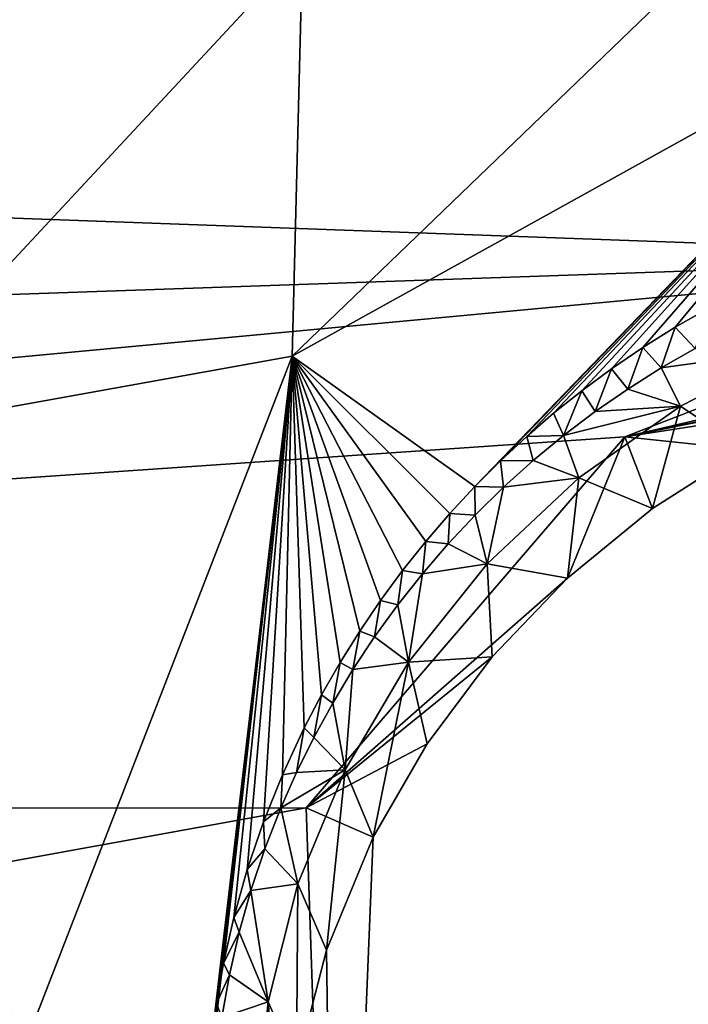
# Model space of a CAD drawing. Header units: millimetres. Extents: x -147 to 294, y -82 to 275.
# Tile 576 of 609: x 280.5 to 282.17, y 217.49 to 219.96. Entities that reach past the tile are written whole.
import ezdxf

# ---------------------------------------------------------------- set-up
doc = ezdxf.new("R2010")
doc.units = ezdxf.units.MM
doc.header["$LTSCALE"] = 67.506716
for name, color, linetype in [('2099', 7, 'CONTINUOUS'), ('2172', 7, 'CONTINUOUS'), ('2643', 7, 'CONTINUOUS'), ('2644', 7, 'CONTINUOUS'), ('2646', 7, 'CONTINUOUS'), ('2647', 7, 'CONTINUOUS'), ('2648', 7, 'CONTINUOUS'), ('556', 7, 'CONTINUOUS'), ('755', 7, 'CONTINUOUS'), ('871', 7, 'CONTINUOUS')]:
    doc.layers.add(name, color=color, linetype=linetype)

msp = doc.modelspace()

# ---------------------------------------------------------------- linework, layer by layer
at = {"layer": '2099', "linetype": 'CONTINUOUS'}
for points in [[(288.0619, 218.7302, -23.5002), (281.793, 224.723, -19.9398), (284.4465, 226.3826, -20.5499), (288.0619, 218.7302, -23.5002)], [(281.793, 224.723, -19.9398), (288.0619, 218.7302, -23.5002), (276.6296, 224.1244, -18.343), (281.793, 224.723, -19.9398)], [(288.0619, 218.7302, -23.5002), (282.7812, 220.6561, -21.1179), (276.6296, 224.1244, -18.343), (288.0619, 218.7302, -23.5002)], [(276.6307, 221.0584, -18.9535), (282.7812, 220.6561, -21.1179), (275.4953, 219.8375, -18.8457), (276.6307, 221.0584, -18.9535)], [(282.7812, 220.6561, -21.1179), (281.2058, 220.132, -20.6754), (275.4953, 219.8375, -18.8457), (282.7812, 220.6561, -21.1179)], [(281.2058, 220.132, -20.6754), (280.0735, 218.9141, -20.5467), (273.9052, 219.3213, -18.4595), (281.2058, 220.132, -20.6754)], [(275.4953, 219.8375, -18.8457), (281.2058, 220.132, -20.6754), (273.9052, 219.3213, -18.4595), (275.4953, 219.8375, -18.8457)]]:
    msp.add_3dface(points, dxfattribs=at)
at = {"layer": '2172', "linetype": 'CONTINUOUS'}
for points in [[(283.1685, 219.3606, -19.0425), (290.6644, 226.9256, -20.2654), (274.7503, 219.6667, -16.1932), (283.1685, 219.3606, -19.0425)], [(274.7503, 219.6667, -16.1932), (290.6644, 226.9256, -20.2654), (275.8653, 220.2187, -16.425), (274.7503, 219.6667, -16.1932)], [(283.1685, 219.3606, -19.0425), (274.7503, 219.6667, -16.1932), (266.288, 218.7757, -13.9709), (283.1685, 219.3606, -19.0425)], [(283.1685, 219.3606, -19.0425), (266.288, 218.7757, -13.9709), (268.3826, 217.978, -14.6974), (283.1685, 219.3606, -19.0425)], [(282.0119, 218.9115, -18.7328), (283.1685, 219.3606, -19.0425), (268.3826, 217.978, -14.6974), (282.0119, 218.9115, -18.7328)], [(281.2154, 217.9837, -18.6585), (282.0119, 218.9115, -18.7328), (268.3826, 217.978, -14.6974), (281.2154, 217.9837, -18.6585)], [(268.6355, 215.6989, -15.2604), (281.2154, 217.9837, -18.6585), (268.3826, 217.978, -14.6974), (268.6355, 215.6989, -15.2604)], [(281.2927, 215.7099, -19.1927), (281.2154, 217.9837, -18.6585), (268.6355, 215.6989, -15.2604), (281.2927, 215.7099, -19.1927)]]:
    msp.add_3dface(points, dxfattribs=at)
at = {"layer": '2643', "linetype": 'CONTINUOUS'}
for points in [[(283.1685, 219.3606, -19.0425), (282.0119, 218.9115, -18.7328), (283.1483, 219.1759, -19.1639), (283.1685, 219.3606, -19.0425)], [(282.0119, 218.9115, -18.7328), (283.0805, 219.1275, -19.3848), (283.1483, 219.1759, -19.1639), (282.0119, 218.9115, -18.7328)], [(283.0805, 219.1275, -19.3848), (282.0119, 218.9115, -18.7328), (282.8166, 219.0788, -19.2919), (283.0805, 219.1275, -19.3848)], [(282.8166, 219.0788, -19.2919), (282.0119, 218.9115, -18.7328), (282.5593, 218.9956, -19.2095), (282.8166, 219.0788, -19.2919)], [(282.5593, 218.9956, -19.2095), (282.0119, 218.9115, -18.7328), (282.3127, 218.8796, -19.1388), (282.5593, 218.9956, -19.2095)], [(282.0119, 218.9115, -18.7328), (281.2154, 217.9837, -18.6585), (281.8687, 218.5585, -19.0363), (282.0119, 218.9115, -18.7328)], [(282.0809, 218.7326, -19.0806), (282.0119, 218.9115, -18.7328), (281.8687, 218.5585, -19.0363), (282.0809, 218.7326, -19.0806)], [(282.3127, 218.8796, -19.1388), (282.0119, 218.9115, -18.7328), (282.0809, 218.7326, -19.0806), (282.3127, 218.8796, -19.1388)], [(281.8687, 218.5585, -19.0363), (281.2154, 217.9837, -18.6585), (281.6805, 218.3612, -19.0064), (281.8687, 218.5585, -19.0363)], [(281.6805, 218.3612, -19.0064), (281.2154, 217.9837, -18.6585), (281.5181, 218.144, -18.9911), (281.6805, 218.3612, -19.0064)], [(281.5181, 218.144, -18.9911), (281.2154, 217.9837, -18.6585), (281.3832, 217.9099, -18.9902), (281.5181, 218.144, -18.9911)], [(281.2154, 217.9837, -18.6585), (281.2927, 215.7099, -19.1927), (281.3832, 217.9099, -18.9902), (281.2154, 217.9837, -18.6585)], [(281.3832, 217.9099, -18.9902), (281.2927, 215.7099, -19.1927), (281.2663, 217.628, -19.0069), (281.3832, 217.9099, -18.9902)], [(281.2663, 217.628, -19.0069), (281.2927, 215.7099, -19.1927), (281.1909, 217.337, -19.0418), (281.2663, 217.628, -19.0069)]]:
    msp.add_3dface(points, dxfattribs=at)
at = {"layer": '2644', "linetype": 'CONTINUOUS'}
for points in [[(282.4253, 219.1286, -19.9121), (282.3127, 218.8796, -19.1388), (282.1514, 218.9886, -19.8461), (282.4253, 219.1286, -19.9121)], [(282.1514, 218.9886, -19.8461), (282.0809, 218.7326, -19.0806), (281.8971, 218.8094, -19.7959), (282.1514, 218.9886, -19.8461)], [(282.3127, 218.8796, -19.1388), (282.0809, 218.7326, -19.0806), (282.1514, 218.9886, -19.8461), (282.3127, 218.8796, -19.1388)], [(281.8971, 218.8094, -19.7959), (281.8687, 218.5585, -19.0363), (281.6682, 218.5941, -19.7628), (281.8971, 218.8094, -19.7959)], [(282.0809, 218.7326, -19.0806), (281.8687, 218.5585, -19.0363), (281.8971, 218.8094, -19.7959), (282.0809, 218.7326, -19.0806)], [(281.6682, 218.5941, -19.7628), (281.6805, 218.3612, -19.0064), (281.4716, 218.348, -19.7481), (281.6682, 218.5941, -19.7628)], [(281.8687, 218.5585, -19.0363), (281.6805, 218.3612, -19.0064), (281.6682, 218.5941, -19.7628), (281.8687, 218.5585, -19.0363)], [(281.6805, 218.3612, -19.0064), (281.5181, 218.144, -18.9911), (281.4716, 218.348, -19.7481), (281.6805, 218.3612, -19.0064)], [(281.4716, 218.348, -19.7481), (281.3832, 217.9099, -18.9902), (281.3126, 218.0786, -19.7518), (281.4716, 218.348, -19.7481)], [(281.5181, 218.144, -18.9911), (281.3832, 217.9099, -18.9902), (281.4716, 218.348, -19.7481), (281.5181, 218.144, -18.9911)], [(281.3126, 218.0786, -19.7518), (281.2663, 217.628, -19.0069), (281.1948, 217.7931, -19.7738), (281.3126, 218.0786, -19.7518)], [(281.3832, 217.9099, -18.9902), (281.2663, 217.628, -19.0069), (281.3126, 218.0786, -19.7518), (281.3832, 217.9099, -18.9902)], [(281.1948, 217.7931, -19.7738), (281.1909, 217.337, -19.0418), (281.1203, 217.4983, -19.8132), (281.1948, 217.7931, -19.7738)], [(281.2663, 217.628, -19.0069), (281.1909, 217.337, -19.0418), (281.1948, 217.7931, -19.7738), (281.2663, 217.628, -19.0069)], [(281.1203, 217.4983, -19.8132), (281.1579, 217.0421, -19.0939), (281.0899, 217.2, -19.8689), (281.1203, 217.4983, -19.8132)], [(281.1909, 217.337, -19.0418), (281.1579, 217.0421, -19.0939), (281.1203, 217.4983, -19.8132), (281.1909, 217.337, -19.0418)]]:
    msp.add_3dface(points, dxfattribs=at)
at = {"layer": '2646', "linetype": 'CONTINUOUS'}
for points in [[(282.1881, 219.1327, -19.8278), (282.4253, 219.1286, -19.9121), (282.1028, 219.0838, -19.8085), (282.1881, 219.1327, -19.8278)], [(282.4253, 219.1286, -19.9121), (282.1514, 218.9886, -19.8461), (282.1028, 219.0838, -19.8085), (282.4253, 219.1286, -19.9121)], [(282.1028, 219.0838, -19.8085), (282.1514, 218.9886, -19.8461), (282.0195, 219.0312, -19.7906), (282.1028, 219.0838, -19.8085)], [(282.0195, 219.0312, -19.7906), (282.1514, 218.9886, -19.8461), (281.938, 218.9749, -19.7743), (282.0195, 219.0312, -19.7906)], [(282.1514, 218.9886, -19.8461), (281.8971, 218.8094, -19.7959), (281.8591, 218.9151, -19.7597), (282.1514, 218.9886, -19.8461)], [(281.938, 218.9749, -19.7743), (282.1514, 218.9886, -19.8461), (281.8591, 218.9151, -19.7597), (281.938, 218.9749, -19.7743)], [(281.8591, 218.9151, -19.7597), (281.8971, 218.8094, -19.7959), (281.7829, 218.8522, -19.7467), (281.8591, 218.9151, -19.7597)], [(281.7829, 218.8522, -19.7467), (281.8971, 218.8094, -19.7959), (281.7091, 218.7856, -19.7354), (281.7829, 218.8522, -19.7467)], [(281.8971, 218.8094, -19.7959), (281.6682, 218.5941, -19.7628), (281.7091, 218.7856, -19.7354), (281.8971, 218.8094, -19.7959)], [(281.7091, 218.7856, -19.7354), (281.6682, 218.5941, -19.7628), (281.638, 218.7159, -19.7258), (281.7091, 218.7856, -19.7354)], [(281.638, 218.7159, -19.7258), (281.6682, 218.5941, -19.7628), (281.5702, 218.6436, -19.7179), (281.638, 218.7159, -19.7258)], [(281.5702, 218.6436, -19.7179), (281.6682, 218.5941, -19.7628), (281.5058, 218.5688, -19.7117), (281.5702, 218.6436, -19.7179)], [(281.6682, 218.5941, -19.7628), (281.4716, 218.348, -19.7481), (281.5058, 218.5688, -19.7117), (281.6682, 218.5941, -19.7628)], [(281.5058, 218.5688, -19.7117), (281.4716, 218.348, -19.7481), (281.4444, 218.4913, -19.7073), (281.5058, 218.5688, -19.7117)], [(281.4444, 218.4913, -19.7073), (281.4716, 218.348, -19.7481), (281.3865, 218.4114, -19.7046), (281.4444, 218.4913, -19.7073)], [(281.3865, 218.4114, -19.7046), (281.4716, 218.348, -19.7481), (281.3323, 218.3297, -19.7037), (281.3865, 218.4114, -19.7046)], [(281.4716, 218.348, -19.7481), (281.3126, 218.0786, -19.7518), (281.3323, 218.3297, -19.7037), (281.4716, 218.348, -19.7481)], [(281.3323, 218.3297, -19.7037), (281.3126, 218.0786, -19.7518), (281.2816, 218.2457, -19.7044), (281.3323, 218.3297, -19.7037)], [(281.2816, 218.2457, -19.7044), (281.3126, 218.0786, -19.7518), (281.2344, 218.1598, -19.7069), (281.2816, 218.2457, -19.7044)], [(281.2344, 218.1598, -19.7069), (281.3126, 218.0786, -19.7518), (281.191, 218.0722, -19.7111), (281.2344, 218.1598, -19.7069)], [(281.3126, 218.0786, -19.7518), (281.1948, 217.7931, -19.7738), (281.1517, 217.9834, -19.717), (281.3126, 218.0786, -19.7518)], [(281.191, 218.0722, -19.7111), (281.3126, 218.0786, -19.7518), (281.1517, 217.9834, -19.717), (281.191, 218.0722, -19.7111)], [(281.1517, 217.9834, -19.717), (281.1948, 217.7931, -19.7738), (281.1118, 217.8811, -19.7257), (281.1517, 217.9834, -19.717)], [(281.1118, 217.8811, -19.7257), (281.1948, 217.7931, -19.7738), (281.077, 217.7772, -19.7365), (281.1118, 217.8811, -19.7257)], [(281.1948, 217.7931, -19.7738), (281.1203, 217.4983, -19.8132), (281.077, 217.7772, -19.7365), (281.1948, 217.7931, -19.7738)], [(281.077, 217.7772, -19.7365), (281.1203, 217.4983, -19.8132), (281.0476, 217.6726, -19.7494), (281.077, 217.7772, -19.7365)], [(281.0476, 217.6726, -19.7494), (281.1203, 217.4983, -19.8132), (281.0233, 217.5663, -19.7645), (281.0476, 217.6726, -19.7494)], [(281.0233, 217.5663, -19.7645), (281.1203, 217.4983, -19.8132), (281.0044, 217.4595, -19.7816), (281.0233, 217.5663, -19.7645)], [(281.1203, 217.4983, -19.8132), (281.0899, 217.2, -19.8689), (281.0044, 217.4595, -19.7816), (281.1203, 217.4983, -19.8132)]]:
    msp.add_3dface(points, dxfattribs=at)
at = {"layer": '2647', "linetype": 'CONTINUOUS'}
for points in [[(282.2223, 219.2334, -20.0976), (282.1881, 219.1327, -19.8278), (282.1382, 219.1856, -20.0681), (282.2223, 219.2334, -20.0976)], [(282.1382, 219.1856, -20.0681), (282.1028, 219.0838, -19.8085), (282.0573, 219.1352, -20.0406), (282.1382, 219.1856, -20.0681)], [(282.1881, 219.1327, -19.8278), (282.1028, 219.0838, -19.8085), (282.1382, 219.1856, -20.0681), (282.1881, 219.1327, -19.8278)], [(282.0573, 219.1352, -20.0406), (282.0195, 219.0312, -19.7906), (281.9789, 219.0818, -20.0151), (282.0573, 219.1352, -20.0406)], [(282.1028, 219.0838, -19.8085), (282.0195, 219.0312, -19.7906), (282.0573, 219.1352, -20.0406), (282.1028, 219.0838, -19.8085)], [(281.9789, 219.0818, -20.0151), (281.938, 218.9749, -19.7743), (281.9046, 219.0269, -19.9917), (281.9789, 219.0818, -20.0151)], [(282.0195, 219.0312, -19.7906), (281.938, 218.9749, -19.7743), (281.9789, 219.0818, -20.0151), (282.0195, 219.0312, -19.7906)], [(281.9046, 219.0269, -19.9917), (281.8591, 218.9151, -19.7597), (281.8341, 218.9706, -19.9705), (281.9046, 219.0269, -19.9917)], [(281.938, 218.9749, -19.7743), (281.8591, 218.9151, -19.7597), (281.9046, 219.0269, -19.9917), (281.938, 218.9749, -19.7743)], [(281.8341, 218.9706, -19.9705), (281.8591, 218.9151, -19.7597), (281.7667, 218.9124, -19.9511), (281.8341, 218.9706, -19.9705)], [(281.7667, 218.9124, -19.9511), (281.7829, 218.8522, -19.7467), (281.7013, 218.8516, -19.9333), (281.7667, 218.9124, -19.9511)], [(281.8591, 218.9151, -19.7597), (281.7829, 218.8522, -19.7467), (281.7667, 218.9124, -19.9511), (281.8591, 218.9151, -19.7597)], [(281.7013, 218.8516, -19.9333), (281.7091, 218.7856, -19.7354), (281.6372, 218.7874, -19.917), (281.7013, 218.8516, -19.9333)], [(281.7829, 218.8522, -19.7467), (281.7091, 218.7856, -19.7354), (281.7013, 218.8516, -19.9333), (281.7829, 218.8522, -19.7467)], [(281.6372, 218.7874, -19.917), (281.638, 218.7159, -19.7258), (281.5746, 218.7199, -19.9021), (281.6372, 218.7874, -19.917)], [(281.7091, 218.7856, -19.7354), (281.638, 218.7159, -19.7258), (281.6372, 218.7874, -19.917), (281.7091, 218.7856, -19.7354)], [(281.5746, 218.7199, -19.9021), (281.5702, 218.6436, -19.7179), (281.5143, 218.6497, -19.8888), (281.5746, 218.7199, -19.9021)], [(281.638, 218.7159, -19.7258), (281.5702, 218.6436, -19.7179), (281.5746, 218.7199, -19.9021), (281.638, 218.7159, -19.7258)], [(281.5143, 218.6497, -19.8888), (281.5058, 218.5688, -19.7117), (281.4566, 218.5771, -19.8772), (281.5143, 218.6497, -19.8888)], [(281.5702, 218.6436, -19.7179), (281.5058, 218.5688, -19.7117), (281.5143, 218.6497, -19.8888), (281.5702, 218.6436, -19.7179)], [(281.4566, 218.5771, -19.8772), (281.4444, 218.4913, -19.7073), (281.4016, 218.5023, -19.8674), (281.4566, 218.5771, -19.8772)], [(281.5058, 218.5688, -19.7117), (281.4444, 218.4913, -19.7073), (281.4566, 218.5771, -19.8772), (281.5058, 218.5688, -19.7117)], [(281.4016, 218.5023, -19.8674), (281.3865, 218.4114, -19.7046), (281.3494, 218.4257, -19.8594), (281.4016, 218.5023, -19.8674)], [(281.4444, 218.4913, -19.7073), (281.3865, 218.4114, -19.7046), (281.4016, 218.5023, -19.8674), (281.4444, 218.4913, -19.7073)], [(281.3494, 218.4257, -19.8594), (281.3323, 218.3297, -19.7037), (281.3003, 218.3471, -19.8532), (281.3494, 218.4257, -19.8594)], [(281.3865, 218.4114, -19.7046), (281.3323, 218.3297, -19.7037), (281.3494, 218.4257, -19.8594), (281.3865, 218.4114, -19.7046)], [(281.3003, 218.3471, -19.8532), (281.2816, 218.2457, -19.7044), (281.2539, 218.2663, -19.8489), (281.3003, 218.3471, -19.8532)], [(281.3323, 218.3297, -19.7037), (281.2816, 218.2457, -19.7044), (281.3003, 218.3471, -19.8532), (281.3323, 218.3297, -19.7037)], [(281.2539, 218.2663, -19.8489), (281.2344, 218.1598, -19.7069), (281.2107, 218.1838, -19.8463), (281.2539, 218.2663, -19.8489)], [(281.2816, 218.2457, -19.7044), (281.2344, 218.1598, -19.7069), (281.2539, 218.2663, -19.8489), (281.2816, 218.2457, -19.7044)], [(281.2107, 218.1838, -19.8463), (281.191, 218.0722, -19.7111), (281.1559, 218.0662, -19.8459), (281.2107, 218.1838, -19.8463)], [(281.2344, 218.1598, -19.7069), (281.191, 218.0722, -19.7111), (281.2107, 218.1838, -19.8463), (281.2344, 218.1598, -19.7069)], [(281.1559, 218.0662, -19.8459), (281.1517, 217.9834, -19.717), (281.1088, 217.9488, -19.8488), (281.1559, 218.0662, -19.8459)], [(281.191, 218.0722, -19.7111), (281.1517, 217.9834, -19.717), (281.1559, 218.0662, -19.8459), (281.191, 218.0722, -19.7111)], [(281.1517, 217.9834, -19.717), (281.1118, 217.8811, -19.7257), (281.1088, 217.9488, -19.8488), (281.1517, 217.9834, -19.717)], [(281.1088, 217.9488, -19.8488), (281.1118, 217.8811, -19.7257), (281.068, 217.8292, -19.8553), (281.1088, 217.9488, -19.8488)], [(281.1118, 217.8811, -19.7257), (281.077, 217.7772, -19.7365), (281.068, 217.8292, -19.8553), (281.1118, 217.8811, -19.7257)], [(281.068, 217.8292, -19.8553), (281.077, 217.7772, -19.7365), (281.0342, 217.7092, -19.8651), (281.068, 217.8292, -19.8553)], [(281.077, 217.7772, -19.7365), (281.0476, 217.6726, -19.7494), (281.0342, 217.7092, -19.8651), (281.077, 217.7772, -19.7365)], [(281.0342, 217.7092, -19.8651), (281.0476, 217.6726, -19.7494), (281.0085, 217.5954, -19.8772), (281.0342, 217.7092, -19.8651)], [(281.0476, 217.6726, -19.7494), (281.0233, 217.5663, -19.7645), (281.0085, 217.5954, -19.8772), (281.0476, 217.6726, -19.7494)], [(281.0085, 217.5954, -19.8772), (281.0233, 217.5663, -19.7645), (280.9908, 217.4941, -19.8902), (281.0085, 217.5954, -19.8772)], [(281.0233, 217.5663, -19.7645), (281.0044, 217.4595, -19.7816), (280.9908, 217.4941, -19.8902), (281.0233, 217.5663, -19.7645)], [(280.9908, 217.4941, -19.8902), (281.0044, 217.4595, -19.7816), (280.9793, 217.4064, -19.9033), (280.9908, 217.4941, -19.8902)]]:
    msp.add_3dface(points, dxfattribs=at)
at = {"layer": '2648', "linetype": 'CONTINUOUS'}
for points in [[(281.2058, 220.132, -20.6754), (282.7812, 220.6561, -21.1179), (281.1806, 219.1136, -20.558), (281.2058, 220.132, -20.6754)], [(281.1806, 219.1136, -20.558), (282.7812, 220.6561, -21.1179), (282.8374, 220.0329, -21.0562), (281.1806, 219.1136, -20.558)], [(280.0735, 218.9141, -20.5467), (281.2058, 220.132, -20.6754), (281.1806, 219.1136, -20.558), (280.0735, 218.9141, -20.5467)], [(281.6372, 218.7874, -19.917), (281.1806, 219.1136, -20.558), (282.8374, 220.0329, -21.0562), (281.6372, 218.7874, -19.917)], [(281.7013, 218.8516, -19.9333), (281.6372, 218.7874, -19.917), (282.8374, 220.0329, -21.0562), (281.7013, 218.8516, -19.9333)], [(281.7667, 218.9124, -19.9511), (281.7013, 218.8516, -19.9333), (282.8374, 220.0329, -21.0562), (281.7667, 218.9124, -19.9511)], [(281.8341, 218.9706, -19.9705), (281.7667, 218.9124, -19.9511), (282.8374, 220.0329, -21.0562), (281.8341, 218.9706, -19.9705)], [(281.9046, 219.0269, -19.9917), (281.8341, 218.9706, -19.9705), (282.8374, 220.0329, -21.0562), (281.9046, 219.0269, -19.9917)], [(281.9789, 219.0818, -20.0151), (281.9046, 219.0269, -19.9917), (282.8374, 220.0329, -21.0562), (281.9789, 219.0818, -20.0151)], [(282.0573, 219.1352, -20.0406), (281.9789, 219.0818, -20.0151), (282.8374, 220.0329, -21.0562), (282.0573, 219.1352, -20.0406)], [(282.1382, 219.1856, -20.0681), (282.0573, 219.1352, -20.0406), (282.8374, 220.0329, -21.0562), (282.1382, 219.1856, -20.0681)], [(282.2223, 219.2334, -20.0976), (282.1382, 219.1856, -20.0681), (282.8374, 220.0329, -21.0562), (282.2223, 219.2334, -20.0976)], [(280.5058, 217.3745, -20.6392), (280.0735, 218.9141, -20.5467), (281.1806, 219.1136, -20.558), (280.5058, 217.3745, -20.6392)], [(280.9676, 217.2546, -19.9304), (280.5058, 217.3745, -20.6392), (281.1806, 219.1136, -20.558), (280.9676, 217.2546, -19.9304)], [(280.9719, 217.3281, -19.9166), (280.9676, 217.2546, -19.9304), (281.1806, 219.1136, -20.558), (280.9719, 217.3281, -19.9166)], [(280.9793, 217.4064, -19.9033), (280.9719, 217.3281, -19.9166), (281.1806, 219.1136, -20.558), (280.9793, 217.4064, -19.9033)], [(280.9908, 217.4941, -19.8902), (280.9793, 217.4064, -19.9033), (281.1806, 219.1136, -20.558), (280.9908, 217.4941, -19.8902)], [(281.0085, 217.5954, -19.8772), (280.9908, 217.4941, -19.8902), (281.1806, 219.1136, -20.558), (281.0085, 217.5954, -19.8772)], [(281.0342, 217.7092, -19.8651), (281.0085, 217.5954, -19.8772), (281.1806, 219.1136, -20.558), (281.0342, 217.7092, -19.8651)], [(281.068, 217.8292, -19.8553), (281.0342, 217.7092, -19.8651), (281.1806, 219.1136, -20.558), (281.068, 217.8292, -19.8553)], [(281.1088, 217.9488, -19.8488), (281.068, 217.8292, -19.8553), (281.1806, 219.1136, -20.558), (281.1088, 217.9488, -19.8488)], [(281.1559, 218.0662, -19.8459), (281.1088, 217.9488, -19.8488), (281.1806, 219.1136, -20.558), (281.1559, 218.0662, -19.8459)], [(281.2107, 218.1838, -19.8463), (281.1559, 218.0662, -19.8459), (281.1806, 219.1136, -20.558), (281.2107, 218.1838, -19.8463)], [(281.6372, 218.7874, -19.917), (281.5746, 218.7199, -19.9021), (281.1806, 219.1136, -20.558), (281.6372, 218.7874, -19.917)], [(281.5746, 218.7199, -19.9021), (281.5143, 218.6497, -19.8888), (281.1806, 219.1136, -20.558), (281.5746, 218.7199, -19.9021)], [(281.5143, 218.6497, -19.8888), (281.4566, 218.5771, -19.8772), (281.1806, 219.1136, -20.558), (281.5143, 218.6497, -19.8888)], [(281.4566, 218.5771, -19.8772), (281.4016, 218.5023, -19.8674), (281.1806, 219.1136, -20.558), (281.4566, 218.5771, -19.8772)], [(281.4016, 218.5023, -19.8674), (281.3494, 218.4257, -19.8594), (281.1806, 219.1136, -20.558), (281.4016, 218.5023, -19.8674)], [(281.3494, 218.4257, -19.8594), (281.3003, 218.3471, -19.8532), (281.1806, 219.1136, -20.558), (281.3494, 218.4257, -19.8594)], [(281.3003, 218.3471, -19.8532), (281.2539, 218.2663, -19.8489), (281.1806, 219.1136, -20.558), (281.3003, 218.3471, -19.8532)], [(281.2539, 218.2663, -19.8489), (281.2107, 218.1838, -19.8463), (281.1806, 219.1136, -20.558), (281.2539, 218.2663, -19.8489)], [(280.0289, 215.8998, -21.2024), (280.0735, 218.9141, -20.5467), (280.5058, 217.3745, -20.6392), (280.0289, 215.8998, -21.2024)]]:
    msp.add_3dface(points, dxfattribs=at)
at = {"layer": '556', "linetype": 'CONTINUOUS'}
for points in [[(275.5593, 240.2651, -36.1212), (289.5876, 244.1441, -33.9631), (262.8979, 217.597, -42.8457), (275.5593, 240.2651, -36.1212)], [(289.5876, 244.1441, -33.9631), (292.0149, 230.39, -37.5033), (262.8979, 217.597, -42.8457), (289.5876, 244.1441, -33.9631)], [(292.0149, 230.39, -37.5033), (292.6028, 216.4034, -40.8964), (262.8979, 217.597, -42.8457), (292.0149, 230.39, -37.5033)]]:
    msp.add_3dface(points, dxfattribs=at)
at = {"layer": '755', "linetype": 'CONTINUOUS'}
msp.add_3dface([(262.8979, 217.597, -42.8457), (292.6028, 216.4034, -40.8964), (273.9445, 194.1902, -47.4045), (262.8979, 217.597, -42.8457)], dxfattribs=at)
at = {"layer": '871', "linetype": 'CONTINUOUS'}
for points in [[(262.1082, 217.339, -41.3386), (288.8419, 231.8653, -35.2357), (258.5558, 231.2743, -37.6522), (262.1082, 217.339, -41.3386)], [(290.0825, 208.2019, -40.991), (288.8419, 231.8653, -35.2357), (262.1082, 217.339, -41.3386), (290.0825, 208.2019, -40.991)]]:
    msp.add_3dface(points, dxfattribs=at)

doc.saveas('drawing.dxf')
